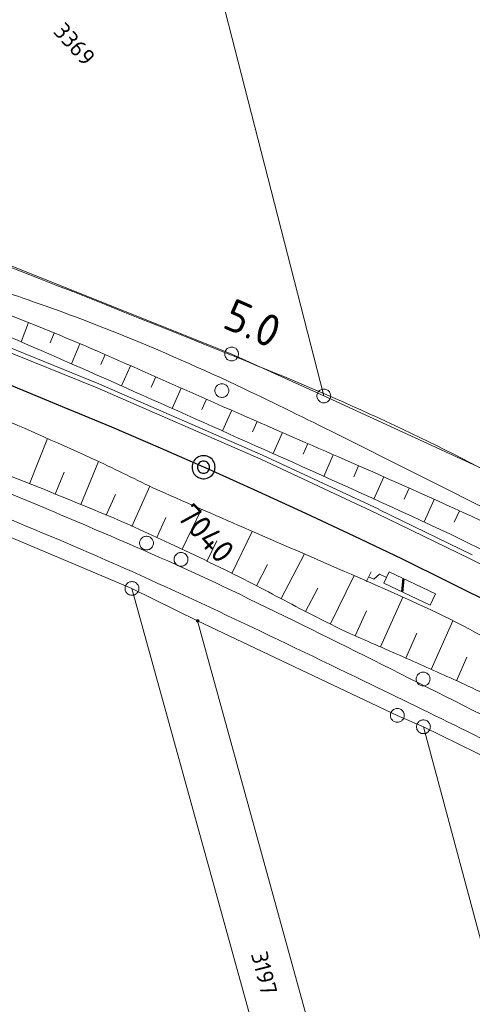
# Model space of a CAD drawing. Header units: metres. Extents: x 3425540 to 3446143, y 5432760 to 5444637.
# Tile 330 of 656: x 3440049 to 3440098, y 5439403 to 5439510. Entities that reach past the tile are written whole.
import ezdxf
from ezdxf.enums import TextEntityAlignment as Align

# ---------------------------------------------------------------- set-up
doc = ezdxf.new("R2010")
doc.units = ezdxf.units.M
for name, color, linetype, lineweight in [('B_Bestand', 9, 'Continuous', 18), ('B_Böschung', 9, 'Continuous', 18), ('B_Flurgrenzen', 9, 'Continuous', 18), ('B_Gleisachse', 9, 'Continuous', 25), ('B_Kilometrierung', 9, 'Continuous', 25), ('Bestand Kabeltröge', 9, 'Continuous', 18)]:
    doc.layers.add(name, color=color, linetype=linetype, lineweight=lineweight)
doc.styles.get("Standard").update_dxf_attribs({"font": 'isocpeur.ttf'})

msp = doc.modelspace()

# ---------------------------------------------------------------- linework, layer by layer
at = {"layer": 'B_Bestand'}
for p, q in [((3440087.3, 5439450.04), (3440086.79, 5439448.96)), ((3440087.59, 5439449.24), (3440088.21, 5439449.78)), ((3440087.04, 5439449.5), (3440087.59, 5439449.24)), ((3440090.73, 5439449.34), (3440090.61, 5439447.89)), ((3440090.8, 5439449.31), (3440090.67, 5439447.86)), ((3440090.89, 5439449.26), (3440090.74, 5439447.83))]:
    msp.add_line(p, q, dxfattribs=at)
msp.add_lwpolyline([(3440088.98, 5439449.41), (3440088.69, 5439448.8), (3440093.7, 5439446.43), (3440094.29, 5439447.66), (3440089.27, 5439450.03), (3440088.98, 5439449.41), (3440088.21, 5439449.78)], dxfattribs=at)
for points, knots in [([(3439984.38, 5439505.03), (3439994.41, 5439501.77), (3440004.44, 5439498.5), (3440014.46, 5439495.24), (3440034.35, 5439488.76), (3440053.75, 5439480.99), (3440073.17, 5439473.13), (3440083.17, 5439469.09), (3440093.03, 5439464.75), (3440102.47, 5439459.53), (3440107.86, 5439456.55), (3440113.03, 5439453.23), (3440118.4, 5439450.24), (3440124.47, 5439446.85), (3440130.59, 5439443.57), (3440136.65, 5439440.17), (3440142.87, 5439436.67), (3440149.04, 5439433.11), (3440155.18, 5439429.48), (3440160.39, 5439426.4), (3440165.59, 5439423.29), (3440170.56, 5439419.85), (3440177.04, 5439415.36), (3440183.52, 5439410.86), (3440190, 5439406.37)], [0, 0, 0, 0, 0.138052, 0.138052, 0.138052, 0.411795, 0.411795, 0.411795, 0.552765, 0.552765, 0.552765, 0.633258, 0.633258, 0.633258, 0.724238, 0.724238, 0.724238, 0.817563, 0.817563, 0.817563, 0.896745, 0.896745, 0.896745, 1, 1, 1, 1]), ([(3440104.14, 5439432.1), (3440098.94, 5439434.72), (3440093.74, 5439437.34), (3440088.54, 5439439.96), (3440083.4, 5439442.55), (3440078.24, 5439445.09), (3440073.06, 5439447.6), (3440068.47, 5439449.82), (3440063.81, 5439451.89), (3440059.12, 5439453.9), (3440052.63, 5439456.69), (3440046.12, 5439459.43), (3440039.54, 5439461.98), (3440033.71, 5439464.24), (3440027.89, 5439466.49), (3440022.06, 5439468.73), (3440015.31, 5439471.33), (3440008.56, 5439473.91), (3440001.81, 5439476.48), (3439997.03, 5439478.3), (3439992.26, 5439480.17), (3439987.36, 5439481.65), (3439982.6, 5439483.09), (3439977.85, 5439484.53), (3439973.09, 5439485.97), (3439968.44, 5439487.37), (3439963.78, 5439488.78), (3439959.13, 5439490.19)], [0, 0, 0, 0, 0.111625, 0.111625, 0.111625, 0.221982, 0.221982, 0.221982, 0.319759, 0.319759, 0.319759, 0.455136, 0.455136, 0.455136, 0.57489, 0.57489, 0.57489, 0.713422, 0.713422, 0.713422, 0.811504, 0.811504, 0.811504, 0.906785, 0.906785, 0.906785, 1, 1, 1, 1]), ([(3440419.6, 5439154.36), (3440417.98, 5439155.97), (3440416.37, 5439157.58), (3440414.75, 5439159.18), (3440411.14, 5439162.78), (3440408.17, 5439166.97), (3440405.23, 5439171.14), (3440401.88, 5439175.91), (3440398.54, 5439180.69), (3440395.28, 5439185.52), (3440391.43, 5439191.23), (3440387.64, 5439196.98), (3440383.77, 5439202.68), (3440378.89, 5439209.85), (3440373.99, 5439217.01), (3440368.97, 5439224.09), (3440365.39, 5439229.13), (3440361.76, 5439234.13), (3440358.13, 5439239.14), (3440354.71, 5439243.83), (3440351.28, 5439248.51), (3440347.84, 5439253.19), (3440343.11, 5439259.62), (3440338.26, 5439265.96), (3440333.37, 5439272.28), (3440329.91, 5439276.75), (3440326.32, 5439281.13), (3440322.53, 5439285.34), (3440319.37, 5439288.85), (3440316.14, 5439292.3), (3440312.91, 5439295.74), (3440309.02, 5439299.86), (3440305.15, 5439303.99), (3440301.18, 5439308.02), (3440295.26, 5439314.03), (3440289.18, 5439319.88), (3440282.96, 5439325.56), (3440278.43, 5439329.7), (3440273.88, 5439333.82), (3440269.35, 5439337.96), (3440264.59, 5439342.31), (3440259.84, 5439346.67), (3440255.08, 5439351.02), (3440250.53, 5439355.18), (3440245.91, 5439359.26), (3440241.25, 5439363.3), (3440234.22, 5439369.4), (3440226.94, 5439375.18), (3440219.62, 5439380.93), (3440213.7, 5439385.59), (3440207.74, 5439390.19), (3440201.59, 5439394.55), (3440196.41, 5439398.21), (3440191.07, 5439401.63), (3440185.88, 5439405.28), (3440182.4, 5439407.73), (3440178.96, 5439410.24), (3440175.48, 5439412.7), (3440172.12, 5439415.07), (3440168.74, 5439417.41), (3440165.3, 5439419.67), (3440158.26, 5439424.3), (3440151.03, 5439428.63), (3440143.69, 5439432.77), (3440136.81, 5439436.64), (3440129.92, 5439440.48), (3440123, 5439444.28), (3440116.78, 5439447.7), (3440110.58, 5439451.13), (3440104.31, 5439454.46), (3440097.48, 5439458.09), (3440090.54, 5439461.51), (3440083.62, 5439464.97), (3440080.26, 5439466.66), (3440076.88, 5439468.3), (3440073.49, 5439469.92), (3440069.02, 5439472.06), (3440064.47, 5439474.02), (3440059.88, 5439475.9), (3440056.45, 5439477.3), (3440052.97, 5439478.54), (3440049.48, 5439479.77), (3440047.51, 5439480.47), (3440045.42, 5439480.82), (3440043.51, 5439481.65), (3440041.43, 5439482.55), (3440039.38, 5439483.5), (3440037.31, 5439484.42), (3440035.47, 5439485.23), (3440033.67, 5439486.14), (3440031.78, 5439486.85), (3440030.01, 5439487.52), (3440028.24, 5439488.19), (3440026.46, 5439488.85)], [0, 0, 0, 0, 0.013012, 0.013012, 0.013012, 0.042058, 0.042058, 0.042058, 0.075323, 0.075323, 0.075323, 0.114595, 0.114595, 0.114595, 0.164078, 0.164078, 0.164078, 0.199344, 0.199344, 0.199344, 0.232461, 0.232461, 0.232461, 0.277994, 0.277994, 0.277994, 0.310266, 0.310266, 0.310266, 0.33721, 0.33721, 0.33721, 0.369499, 0.369499, 0.369499, 0.417582, 0.417582, 0.417582, 0.452577, 0.452577, 0.452577, 0.489358, 0.489358, 0.489358, 0.524523, 0.524523, 0.524523, 0.577581, 0.577581, 0.577581, 0.620538, 0.620538, 0.620538, 0.656713, 0.656713, 0.656713, 0.680996, 0.680996, 0.680996, 0.704452, 0.704452, 0.704452, 0.752501, 0.752501, 0.752501, 0.797512, 0.797512, 0.797512, 0.837988, 0.837988, 0.837988, 0.882109, 0.882109, 0.882109, 0.903543, 0.903543, 0.903543, 0.931802, 0.931802, 0.931802, 0.9529, 0.9529, 0.9529, 0.964809, 0.964809, 0.964809, 0.977708, 0.977708, 0.977708, 0.989199, 0.989199, 0.989199, 1, 1, 1, 1]), ([(3440380.35, 5439144.46), (3440380.46, 5439145.9), (3440380.57, 5439147.33), (3440380.68, 5439148.77), (3440380.85, 5439150.95), (3440380.43, 5439153.13), (3440380.13, 5439155.3), (3440379.8, 5439157.78), (3440379.39, 5439160.2), (3440378.69, 5439162.61), (3440377.81, 5439165.66), (3440376.65, 5439168.57), (3440375.15, 5439171.35), (3440372.47, 5439176.36), (3440369.71, 5439181.26), (3440366.74, 5439186.07), (3440363.12, 5439191.95), (3440359.58, 5439197.86), (3440355.68, 5439203.56), (3440351.55, 5439209.6), (3440347.27, 5439215.52), (3440343.11, 5439221.54), (3440340.01, 5439226.02), (3440337.04, 5439230.58), (3440333.93, 5439235.04), (3440331.16, 5439239.01), (3440328.07, 5439242.74), (3440324.96, 5439246.44), (3440321.57, 5439250.49), (3440317.81, 5439254.21), (3440314.45, 5439258.28), (3440311.31, 5439262.09), (3440308.46, 5439266.15), (3440305.29, 5439269.94), (3440301.44, 5439274.56), (3440297.54, 5439279.15), (3440293.56, 5439283.67), (3440290.39, 5439287.27), (3440287.18, 5439290.85), (3440283.94, 5439294.4), (3440280.42, 5439298.25), (3440276.85, 5439302.06), (3440273.21, 5439305.8), (3440269.47, 5439309.63), (3440265.67, 5439313.39), (3440261.81, 5439317.09), (3440258.23, 5439320.52), (3440254.65, 5439323.94), (3440251.02, 5439327.31), (3440247.08, 5439330.97), (3440243.13, 5439334.62), (3440239.18, 5439338.27), (3440235.25, 5439341.9), (3440231.31, 5439345.52), (3440227.34, 5439349.12), (3440223.2, 5439352.87), (3440218.84, 5439356.38), (3440214.29, 5439359.63), (3440210.97, 5439362), (3440207.65, 5439364.35), (3440204.33, 5439366.71), (3440200.58, 5439369.39), (3440196.84, 5439372.08), (3440193.08, 5439374.75), (3440185.23, 5439380.33), (3440176.76, 5439385.02), (3440168.74, 5439390.36), (3440164.38, 5439393.27), (3440160.18, 5439396.43), (3440155.8, 5439399.32), (3440146.73, 5439405.3), (3440137.46, 5439410.95), (3440128.07, 5439416.43), (3440121.77, 5439420.11), (3440115.42, 5439423.7), (3440108.93, 5439427.05), (3440101.52, 5439430.89), (3440094.05, 5439434.57), (3440086.54, 5439438.19), (3440076.64, 5439442.97), (3440066.76, 5439447.77), (3440056.67, 5439452.14), (3440047.78, 5439455.98), (3440038.79, 5439459.54), (3440029.78, 5439463.09), (3440022.78, 5439465.86), (3440015.76, 5439468.61), (3440008.7, 5439471.25), (3440003.03, 5439473.36), (3439997.31, 5439475.33), (3439991.56, 5439477.22), (3439985.28, 5439479.28), (3439979, 5439481.33), (3439972.64, 5439483.09), (3439967.75, 5439484.43), (3439962.87, 5439485.78), (3439957.98, 5439487.12)], [0, 0, 0, 0, 0.007668, 0.007668, 0.007668, 0.01927, 0.01927, 0.01927, 0.032453, 0.032453, 0.032453, 0.049155, 0.049155, 0.049155, 0.07917, 0.07917, 0.07917, 0.115807, 0.115807, 0.115807, 0.154658, 0.154658, 0.154658, 0.183571, 0.183571, 0.183571, 0.209246, 0.209246, 0.209246, 0.237279, 0.237279, 0.237279, 0.263537, 0.263537, 0.263537, 0.2955, 0.2955, 0.2955, 0.321029, 0.321029, 0.321029, 0.34875, 0.34875, 0.34875, 0.37715, 0.37715, 0.37715, 0.403478, 0.403478, 0.403478, 0.432037, 0.432037, 0.432037, 0.460464, 0.460464, 0.460464, 0.490143, 0.490143, 0.490143, 0.511779, 0.511779, 0.511779, 0.536261, 0.536261, 0.536261, 0.587454, 0.587454, 0.587454, 0.61533, 0.61533, 0.61533, 0.673017, 0.673017, 0.673017, 0.711776, 0.711776, 0.711776, 0.756068, 0.756068, 0.756068, 0.814435, 0.814435, 0.814435, 0.865838, 0.865838, 0.865838, 0.905858, 0.905858, 0.905858, 0.938012, 0.938012, 0.938012, 0.973079, 0.973079, 0.973079, 1, 1, 1, 1])]:
    msp.add_open_spline(points, degree=3, knots=knots, dxfattribs=at)
at = {"layer": 'B_Böschung'}
for p, q in [((3440050.16, 5439477.07), (3440049.36, 5439474.98)), ((3440052.94, 5439475.93), (3440052.5, 5439474.87)), ((3440055.71, 5439474.78), (3440054.81, 5439472.62)), ((3440058.47, 5439473.61), (3440057.99, 5439472.52)), ((3440061.22, 5439472.4), (3440060.25, 5439470.21)), ((3440063.96, 5439471.19), (3440063.47, 5439470.09)), ((3440066.7, 5439469.98), (3440065.73, 5439467.76)), ((3440069.45, 5439468.77), (3440068.96, 5439467.66)), ((3440072.2, 5439467.56), (3440071.21, 5439465.32)), ((3440074.94, 5439466.35), (3440074.45, 5439465.22)), ((3440077.69, 5439465.15), (3440076.69, 5439462.87)), ((3440050.28, 5439459.6), (3440052.22, 5439464.5)), ((3440080.44, 5439463.95), (3440079.94, 5439462.79)), ((3440083.19, 5439462.75), (3440082.17, 5439460.4)), ((3440055.84, 5439457.35), (3440057.74, 5439462.01)), ((3440085.94, 5439461.55), (3440085.42, 5439460.36)), ((3440053.06, 5439458.48), (3440054.03, 5439460.86)), ((3440088.68, 5439460.34), (3440087.62, 5439457.93)), ((3440058.6, 5439456.19), (3440059.59, 5439458.42)), ((3440061.35, 5439454.97), (3440063.3, 5439459.35)), ((3440091.43, 5439459.13), (3440090.89, 5439457.91)), ((3440094.16, 5439457.89), (3440093.05, 5439455.45)), ((3440066.81, 5439452.49), (3440068.91, 5439456.84)), ((3440096.89, 5439456.65), (3440096.33, 5439455.41)), ((3440064.09, 5439453.75), (3440065.06, 5439455.93)), ((3440072.2, 5439449.86), (3440074.43, 5439454.43)), ((3440069.5, 5439451.17), (3440070.59, 5439453.4)), ((3440077.55, 5439447.13), (3440080.07, 5439451.98)), ((3440074.89, 5439448.52), (3440076.09, 5439450.85)), ((3440082.89, 5439444.41), (3440085.47, 5439449.63)), ((3440080.2, 5439445.75), (3440081.52, 5439448.26)), ((3440088.34, 5439441.89), (3440090.73, 5439447.31)), ((3440085.59, 5439443.11), (3440086.8, 5439445.81)), ((3440093.82, 5439439.46), (3440096.17, 5439444.71)), ((3440091.08, 5439440.68), (3440092.26, 5439443.37)), ((3440096.56, 5439438.23), (3440097.7, 5439440.79))]:
    msp.add_line(p, q, dxfattribs=at)
for points, knots in [([(3439964.68, 5439504.9), (3439966.53, 5439504.42), (3439968.38, 5439503.95), (3439970.23, 5439503.48), (3439976.42, 5439501.9), (3439982.59, 5439500.23), (3439988.75, 5439498.54), (3439993.68, 5439497.19), (3439998.55, 5439495.68), (3440003.44, 5439494.2), (3440006.48, 5439493.28), (3440009.54, 5439492.4), (3440012.49, 5439491.23), (3440014.46, 5439490.45), (3440016.4, 5439489.62), (3440018.35, 5439488.8), (3440020.03, 5439488.09), (3440021.7, 5439487.36), (3440023.38, 5439486.66), (3440025.55, 5439485.76), (3440027.76, 5439484.91), (3440029.99, 5439484.15), (3440032.24, 5439483.39), (3440034.49, 5439482.64), (3440036.74, 5439481.89), (3440038.87, 5439481.17), (3440041, 5439480.47), (3440043.13, 5439479.75), (3440045.63, 5439478.91), (3440048.07, 5439477.92), (3440050.51, 5439476.94), (3440052.91, 5439475.97), (3440055.3, 5439475), (3440057.66, 5439473.97), (3440062.83, 5439471.71), (3440067.98, 5439469.4), (3440073.15, 5439467.14), (3440076.92, 5439465.48), (3440080.71, 5439463.84), (3440084.48, 5439462.19), (3440089.37, 5439460.05), (3440094.26, 5439457.91), (3440099.09, 5439455.64), (3440099.86, 5439455.28), (3440100.62, 5439454.89), (3440101.38, 5439454.5), (3440105.5, 5439452.4), (3440109.62, 5439450.29), (3440113.7, 5439448.11), (3440119.19, 5439445.18), (3440124.62, 5439442.13), (3440129.95, 5439438.92), (3440133.56, 5439436.75), (3440137.15, 5439434.56), (3440140.75, 5439432.38), (3440145.04, 5439429.77), (3440149.43, 5439427.31), (3440153.61, 5439424.54), (3440154.66, 5439423.84), (3440155.72, 5439423.14), (3440156.77, 5439422.45)], [0, 0, 0, 0, 0.027257, 0.027257, 0.027257, 0.118565, 0.118565, 0.118565, 0.191483, 0.191483, 0.191483, 0.236862, 0.236862, 0.236862, 0.267076, 0.267076, 0.267076, 0.293056, 0.293056, 0.293056, 0.326767, 0.326767, 0.326767, 0.36065, 0.36065, 0.36065, 0.392732, 0.392732, 0.392732, 0.430352, 0.430352, 0.430352, 0.467227, 0.467227, 0.467227, 0.547816, 0.547816, 0.547816, 0.606719, 0.606719, 0.606719, 0.682953, 0.682953, 0.682953, 0.695107, 0.695107, 0.695107, 0.761231, 0.761231, 0.761231, 0.850113, 0.850113, 0.850113, 0.910268, 0.910268, 0.910268, 0.981988, 0.981988, 0.981988, 1, 1, 1, 1]), ([(3439963.92, 5439502.85), (3439965.89, 5439502.37), (3439967.86, 5439501.89), (3439969.83, 5439501.41), (3439973.35, 5439500.56), (3439976.82, 5439499.54), (3439980.31, 5439498.55), (3439985.01, 5439497.2), (3439989.71, 5439495.82), (3439994.38, 5439494.36), (3440000.47, 5439492.46), (3440006.53, 5439490.47), (3440012.57, 5439488.43), (3440018.7, 5439486.36), (3440024.81, 5439484.21), (3440030.91, 5439482.03), (3440036.69, 5439479.97), (3440042.47, 5439477.92), (3440048.12, 5439475.52), (3440052.66, 5439473.58), (3440057.16, 5439471.59), (3440061.67, 5439469.58), (3440066.66, 5439467.35), (3440071.66, 5439465.12), (3440076.66, 5439462.88), (3440082.38, 5439460.32), (3440088.09, 5439457.75), (3440093.78, 5439455.12), (3440099.29, 5439452.57), (3440104.63, 5439449.68), (3440109.92, 5439446.71), (3440114.73, 5439444.01), (3440119.52, 5439441.29), (3440124.31, 5439438.56), (3440128.47, 5439436.19), (3440132.7, 5439433.92), (3440136.78, 5439431.41), (3440142.92, 5439427.62), (3440149.05, 5439423.84), (3440155.19, 5439420.06)], [0, 0, 0, 0, 0.029053, 0.029053, 0.029053, 0.080948, 0.080948, 0.080948, 0.151103, 0.151103, 0.151103, 0.242487, 0.242487, 0.242487, 0.335261, 0.335261, 0.335261, 0.423197, 0.423197, 0.423197, 0.493842, 0.493842, 0.493842, 0.572276, 0.572276, 0.572276, 0.662077, 0.662077, 0.662077, 0.749054, 0.749054, 0.749054, 0.828007, 0.828007, 0.828007, 0.896723, 0.896723, 0.896723, 1, 1, 1, 1]), ([(3439961.11, 5439495.38), (3439965.14, 5439494.28), (3439969.18, 5439493.17), (3439973.22, 5439492.06), (3439976.61, 5439491.14), (3439979.99, 5439490.2), (3439983.37, 5439489.27), (3439988.34, 5439487.89), (3439993.26, 5439486.34), (3439998.15, 5439484.7), (3440001.81, 5439483.47), (3440005.46, 5439482.23), (3440009.1, 5439480.94), (3440011.6, 5439480.05), (3440014.1, 5439479.16), (3440016.6, 5439478.27), (3440019.45, 5439477.26), (3440022.31, 5439476.26), (3440025.16, 5439475.25), (3440028.59, 5439474.04), (3440032.01, 5439472.8), (3440035.43, 5439471.54), (3440039.28, 5439470.11), (3440043.06, 5439468.49), (3440046.83, 5439466.86), (3440050.69, 5439465.2), (3440054.52, 5439463.5), (3440058.33, 5439461.74), (3440060.53, 5439460.73), (3440062.67, 5439459.58), (3440064.89, 5439458.6), (3440068.19, 5439457.15), (3440071.5, 5439455.71), (3440074.81, 5439454.27), (3440078.75, 5439452.55), (3440082.69, 5439450.84), (3440086.62, 5439449.13), (3440090.45, 5439447.46), (3440094.28, 5439445.78), (3440097.97, 5439443.82), (3440103.62, 5439440.83), (3440109.18, 5439437.71), (3440114.77, 5439434.61), (3440118.73, 5439432.41), (3440122.69, 5439430.22), (3440126.63, 5439427.99), (3440131.4, 5439425.3), (3440136.13, 5439422.55), (3440140.78, 5439419.66), (3440143.45, 5439418), (3440146.12, 5439416.33), (3440148.8, 5439414.67)], [0, 0, 0, 0, 0.061234, 0.061234, 0.061234, 0.112586, 0.112586, 0.112586, 0.187976, 0.187976, 0.187976, 0.244445, 0.244445, 0.244445, 0.283234, 0.283234, 0.283234, 0.32748, 0.32748, 0.32748, 0.380706, 0.380706, 0.380706, 0.440824, 0.440824, 0.440824, 0.502155, 0.502155, 0.502155, 0.537614, 0.537614, 0.537614, 0.590422, 0.590422, 0.590422, 0.653203, 0.653203, 0.653203, 0.714298, 0.714298, 0.714298, 0.807674, 0.807674, 0.807674, 0.873913, 0.873913, 0.873913, 0.953961, 0.953961, 0.953961, 1, 1, 1, 1]), ([(3439960.69, 5439493.9), (3439962.57, 5439493.37), (3439964.44, 5439492.84), (3439966.32, 5439492.31), (3439970.66, 5439491.09), (3439974.92, 5439489.58), (3439979.14, 5439488), (3439982.64, 5439486.69), (3439986.1, 5439485.32), (3439989.54, 5439483.91), (3439991.14, 5439483.26), (3439992.73, 5439482.59), (3439994.31, 5439481.91), (3439996.78, 5439480.83), (3439999.17, 5439479.56), (3440001.63, 5439478.47), (3440002.58, 5439478.06), (3440003.54, 5439477.65), (3440004.51, 5439477.3), (3440006.83, 5439476.46), (3440009.15, 5439475.63), (3440011.47, 5439474.8), (3440013.31, 5439474.15), (3440015.15, 5439473.51), (3440016.99, 5439472.84), (3440023.79, 5439470.36), (3440030.39, 5439467.39), (3440037.13, 5439464.76), (3440039.66, 5439463.77), (3440042.2, 5439462.8), (3440044.73, 5439461.81), (3440049.15, 5439460.08), (3440053.55, 5439458.3), (3440057.94, 5439456.49), (3440060.49, 5439455.43), (3440063, 5439454.29), (3440065.5, 5439453.12), (3440068.38, 5439451.77), (3440071.23, 5439450.39), (3440074.05, 5439448.96), (3440076.33, 5439447.8), (3440078.56, 5439446.57), (3440080.84, 5439445.42), (3440082.24, 5439444.7), (3440083.64, 5439443.98), (3440085.07, 5439443.33), (3440087.1, 5439442.42), (3440089.14, 5439441.55), (3440091.16, 5439440.65), (3440093.11, 5439439.78), (3440095.05, 5439438.92), (3440096.99, 5439438.04), (3440099.24, 5439437.01), (3440101.46, 5439435.92), (3440103.68, 5439434.82), (3440106.18, 5439433.58), (3440108.67, 5439432.33), (3440111.11, 5439430.98), (3440112.94, 5439429.96), (3440114.77, 5439428.94), (3440116.59, 5439427.91), (3440118.38, 5439426.91), (3440120.17, 5439425.89), (3440121.96, 5439424.89), (3440123.36, 5439424.1), (3440124.82, 5439423.44), (3440126.24, 5439422.69), (3440130.74, 5439420.29), (3440135.26, 5439417.91), (3440139.64, 5439415.29), (3440141.98, 5439413.89), (3440144.32, 5439412.49), (3440146.66, 5439411.09)], [0, 0, 0, 0, 0.0287, 0.0287, 0.0287, 0.09501, 0.09501, 0.09501, 0.149788, 0.149788, 0.149788, 0.17513, 0.17513, 0.17513, 0.214783, 0.214783, 0.214783, 0.23, 0.23, 0.23, 0.266243, 0.266243, 0.266243, 0.294978, 0.294978, 0.294978, 0.401333, 0.401333, 0.401333, 0.441312, 0.441312, 0.441312, 0.511135, 0.511135, 0.511135, 0.551722, 0.551722, 0.551722, 0.598321, 0.598321, 0.598321, 0.635843, 0.635843, 0.635843, 0.658979, 0.658979, 0.658979, 0.691602, 0.691602, 0.691602, 0.72289, 0.72289, 0.72289, 0.759295, 0.759295, 0.759295, 0.800296, 0.800296, 0.800296, 0.831093, 0.831093, 0.831093, 0.861309, 0.861309, 0.861309, 0.884862, 0.884862, 0.884862, 0.959941, 0.959941, 0.959941, 1, 1, 1, 1])]:
    msp.add_open_spline(points, degree=3, knots=knots, dxfattribs=at)
at = {"layer": 'B_Flurgrenzen'}
for p, q in [((3440082.18, 5439469.12), (3440064.19, 5439539.29)), ((3440048.3, 5439483.23), (3440072.19, 5439473.67)), ((3440072.19, 5439473.67), (3440082.18, 5439469.12)), ((3440082.18, 5439469.12), (3440103.04, 5439459.53)), ((3440030.72, 5439461.15), (3440061.38, 5439448.24)), ((3440061.38, 5439448.24), (3440068.5, 5439444.72)), ((3440081.38, 5439375.74), (3440061.38, 5439448.24)), ((3440068.5, 5439444.72), (3440090.15, 5439434.47)), ((3440088.44, 5439372.21), (3440068.5, 5439444.72)), ((3440090.15, 5439434.47), (3440092.98, 5439433.23)), ((3440092.98, 5439433.23), (3440119.97, 5439419.92)), ((3440113.54, 5439356.47), (3440092.98, 5439433.23))]:
    msp.add_line(p, q, dxfattribs=at)
for points in [[(3440072.94, 5439473.67), (3440072.93, 5439473.77), (3440072.91, 5439473.86), (3440072.88, 5439473.95), (3440072.84, 5439474.03), (3440072.79, 5439474.11), (3440072.73, 5439474.19), (3440072.67, 5439474.25), (3440072.59, 5439474.3), (3440072.51, 5439474.35), (3440072.42, 5439474.38), (3440072.33, 5439474.4), (3440072.23, 5439474.42), (3440072.14, 5439474.42), (3440072.05, 5439474.4), (3440071.96, 5439474.38), (3440071.87, 5439474.35), (3440071.79, 5439474.3), (3440071.71, 5439474.25), (3440071.64, 5439474.19), (3440071.59, 5439474.11), (3440071.53, 5439474.03), (3440071.49, 5439473.95), (3440071.46, 5439473.86), (3440071.44, 5439473.77), (3440071.44, 5439473.67), (3440071.44, 5439473.58), (3440071.46, 5439473.49), (3440071.49, 5439473.39), (3440071.53, 5439473.31), (3440071.59, 5439473.24), (3440071.64, 5439473.16), (3440071.71, 5439473.09), (3440071.79, 5439473.04), (3440071.87, 5439472.99), (3440071.96, 5439472.96), (3440072.05, 5439472.94), (3440072.14, 5439472.93), (3440072.23, 5439472.93), (3440072.33, 5439472.94), (3440072.42, 5439472.96), (3440072.51, 5439472.99), (3440072.59, 5439473.04), (3440072.67, 5439473.09), (3440072.73, 5439473.16), (3440072.79, 5439473.24), (3440072.84, 5439473.31), (3440072.88, 5439473.39), (3440072.91, 5439473.49), (3440072.93, 5439473.58), (3440072.94, 5439473.67)], [(3440071.88, 5439469.7), (3440071.87, 5439469.79), (3440071.85, 5439469.88), (3440071.82, 5439469.98), (3440071.78, 5439470.06), (3440071.73, 5439470.13), (3440071.67, 5439470.21), (3440071.6, 5439470.28), (3440071.53, 5439470.33), (3440071.44, 5439470.38), (3440071.36, 5439470.41), (3440071.27, 5439470.43), (3440071.17, 5439470.44), (3440071.08, 5439470.44), (3440070.98, 5439470.43), (3440070.9, 5439470.41), (3440070.81, 5439470.38), (3440070.72, 5439470.33), (3440070.65, 5439470.28), (3440070.58, 5439470.21), (3440070.52, 5439470.13), (3440070.47, 5439470.06), (3440070.43, 5439469.98), (3440070.4, 5439469.88), (3440070.38, 5439469.79), (3440070.38, 5439469.7), (3440070.38, 5439469.6), (3440070.4, 5439469.51), (3440070.43, 5439469.42), (3440070.47, 5439469.34), (3440070.52, 5439469.26), (3440070.58, 5439469.18), (3440070.65, 5439469.12), (3440070.72, 5439469.07), (3440070.81, 5439469.02), (3440070.9, 5439468.99), (3440070.98, 5439468.97), (3440071.08, 5439468.95), (3440071.17, 5439468.95), (3440071.27, 5439468.97), (3440071.36, 5439468.99), (3440071.44, 5439469.02), (3440071.53, 5439469.07), (3440071.6, 5439469.12), (3440071.67, 5439469.18), (3440071.73, 5439469.26), (3440071.78, 5439469.34), (3440071.82, 5439469.42), (3440071.85, 5439469.51), (3440071.87, 5439469.6), (3440071.88, 5439469.7)], [(3440082.93, 5439469.12), (3440082.92, 5439469.22), (3440082.9, 5439469.31), (3440082.87, 5439469.4), (3440082.83, 5439469.48), (3440082.78, 5439469.56), (3440082.72, 5439469.64), (3440082.65, 5439469.7), (3440082.58, 5439469.75), (3440082.5, 5439469.8), (3440082.41, 5439469.83), (3440082.32, 5439469.85), (3440082.22, 5439469.87), (3440082.13, 5439469.87), (3440082.03, 5439469.85), (3440081.95, 5439469.83), (3440081.86, 5439469.8), (3440081.77, 5439469.75), (3440081.7, 5439469.7), (3440081.63, 5439469.64), (3440081.57, 5439469.56), (3440081.52, 5439469.48), (3440081.48, 5439469.4), (3440081.45, 5439469.31), (3440081.43, 5439469.22), (3440081.43, 5439469.12), (3440081.43, 5439469.03), (3440081.45, 5439468.94), (3440081.48, 5439468.84), (3440081.52, 5439468.76), (3440081.57, 5439468.69), (3440081.63, 5439468.61), (3440081.7, 5439468.54), (3440081.77, 5439468.49), (3440081.86, 5439468.44), (3440081.95, 5439468.41), (3440082.03, 5439468.39), (3440082.13, 5439468.38), (3440082.22, 5439468.38), (3440082.32, 5439468.39), (3440082.41, 5439468.41), (3440082.5, 5439468.44), (3440082.58, 5439468.49), (3440082.65, 5439468.54), (3440082.72, 5439468.61), (3440082.78, 5439468.69), (3440082.83, 5439468.76), (3440082.87, 5439468.84), (3440082.9, 5439468.94), (3440082.92, 5439469.03), (3440082.93, 5439469.12)], [(3440063.71, 5439453.16), (3440063.7, 5439453.25), (3440063.68, 5439453.34), (3440063.65, 5439453.44), (3440063.61, 5439453.52), (3440063.56, 5439453.6), (3440063.5, 5439453.67), (3440063.43, 5439453.74), (3440063.36, 5439453.79), (3440063.28, 5439453.84), (3440063.19, 5439453.87), (3440063.1, 5439453.89), (3440063, 5439453.9), (3440062.91, 5439453.9), (3440062.81, 5439453.89), (3440062.73, 5439453.87), (3440062.64, 5439453.84), (3440062.55, 5439453.79), (3440062.48, 5439453.74), (3440062.41, 5439453.67), (3440062.35, 5439453.6), (3440062.3, 5439453.52), (3440062.26, 5439453.44), (3440062.23, 5439453.34), (3440062.21, 5439453.25), (3440062.21, 5439453.16), (3440062.21, 5439453.07), (3440062.23, 5439452.98), (3440062.26, 5439452.88), (3440062.3, 5439452.8), (3440062.35, 5439452.72), (3440062.41, 5439452.65), (3440062.48, 5439452.58), (3440062.55, 5439452.53), (3440062.64, 5439452.48), (3440062.73, 5439452.45), (3440062.81, 5439452.43), (3440062.91, 5439452.42), (3440063, 5439452.42), (3440063.1, 5439452.43), (3440063.19, 5439452.45), (3440063.28, 5439452.48), (3440063.36, 5439452.53), (3440063.43, 5439452.58), (3440063.5, 5439452.65), (3440063.56, 5439452.72), (3440063.61, 5439452.8), (3440063.65, 5439452.88), (3440063.68, 5439452.98), (3440063.7, 5439453.07), (3440063.71, 5439453.16)], [(3440067.45, 5439451.39), (3440067.44, 5439451.48), (3440067.42, 5439451.57), (3440067.4, 5439451.66), (3440067.35, 5439451.75), (3440067.3, 5439451.82), (3440067.24, 5439451.9), (3440067.18, 5439451.97), (3440067.1, 5439452.02), (3440067.02, 5439452.07), (3440066.93, 5439452.1), (3440066.84, 5439452.12), (3440066.75, 5439452.13), (3440066.65, 5439452.13), (3440066.56, 5439452.12), (3440066.47, 5439452.1), (3440066.38, 5439452.07), (3440066.3, 5439452.02), (3440066.22, 5439451.97), (3440066.16, 5439451.9), (3440066.1, 5439451.82), (3440066.04, 5439451.75), (3440066, 5439451.66), (3440065.97, 5439451.57), (3440065.95, 5439451.48), (3440065.95, 5439451.39), (3440065.95, 5439451.29), (3440065.97, 5439451.2), (3440066, 5439451.11), (3440066.04, 5439451.03), (3440066.1, 5439450.95), (3440066.16, 5439450.87), (3440066.22, 5439450.81), (3440066.3, 5439450.75), (3440066.38, 5439450.71), (3440066.47, 5439450.68), (3440066.56, 5439450.65), (3440066.65, 5439450.64), (3440066.75, 5439450.64), (3440066.84, 5439450.65), (3440066.93, 5439450.68), (3440067.02, 5439450.71), (3440067.1, 5439450.75), (3440067.18, 5439450.81), (3440067.24, 5439450.87), (3440067.3, 5439450.95), (3440067.35, 5439451.03), (3440067.4, 5439451.11), (3440067.42, 5439451.2), (3440067.44, 5439451.29), (3440067.45, 5439451.39)], [(3440067.2, 5439450.83), (3440067.27, 5439450.9), (3440067.32, 5439450.97), (3440067.37, 5439451.06), (3440067.41, 5439451.14), (3440067.43, 5439451.23), (3440067.44, 5439451.33), (3440067.45, 5439451.42), (3440067.44, 5439451.51), (3440067.42, 5439451.61), (3440067.38, 5439451.69), (3440067.34, 5439451.77), (3440067.28, 5439451.85), (3440067.22, 5439451.92), (3440067.15, 5439451.98), (3440067.07, 5439452.03), (3440066.99, 5439452.08), (3440066.9, 5439452.11), (3440066.81, 5439452.13), (3440066.71, 5439452.13), (3440066.62, 5439452.13), (3440066.53, 5439452.11), (3440066.44, 5439452.09), (3440066.35, 5439452.05), (3440066.27, 5439452), (3440066.2, 5439451.94), (3440066.13, 5439451.87), (3440066.08, 5439451.8), (3440066.03, 5439451.72), (3440065.99, 5439451.63), (3440065.97, 5439451.54), (3440065.95, 5439451.44), (3440065.95, 5439451.35), (3440065.96, 5439451.26), (3440065.98, 5439451.17), (3440066.02, 5439451.08), (3440066.06, 5439451), (3440066.12, 5439450.92), (3440066.18, 5439450.85), (3440066.25, 5439450.79), (3440066.33, 5439450.74), (3440066.41, 5439450.69), (3440066.5, 5439450.66), (3440066.59, 5439450.64), (3440066.68, 5439450.64), (3440066.78, 5439450.65), (3440066.87, 5439450.66), (3440066.96, 5439450.68), (3440067.05, 5439450.73), (3440067.13, 5439450.77), (3440067.2, 5439450.83)], [(3440062.13, 5439448.24), (3440062.12, 5439448.33), (3440062.11, 5439448.42), (3440062.08, 5439448.52), (3440062.04, 5439448.6), (3440061.98, 5439448.68), (3440061.92, 5439448.75), (3440061.86, 5439448.82), (3440061.78, 5439448.87), (3440061.7, 5439448.92), (3440061.61, 5439448.95), (3440061.52, 5439448.97), (3440061.43, 5439448.98), (3440061.33, 5439448.98), (3440061.24, 5439448.97), (3440061.15, 5439448.95), (3440061.06, 5439448.92), (3440060.98, 5439448.87), (3440060.9, 5439448.82), (3440060.84, 5439448.75), (3440060.78, 5439448.68), (3440060.72, 5439448.6), (3440060.68, 5439448.52), (3440060.65, 5439448.42), (3440060.64, 5439448.33), (3440060.63, 5439448.24), (3440060.64, 5439448.15), (3440060.65, 5439448.06), (3440060.68, 5439447.96), (3440060.72, 5439447.88), (3440060.78, 5439447.8), (3440060.84, 5439447.73), (3440060.9, 5439447.66), (3440060.98, 5439447.61), (3440061.06, 5439447.56), (3440061.15, 5439447.53), (3440061.24, 5439447.51), (3440061.33, 5439447.5), (3440061.43, 5439447.5), (3440061.52, 5439447.51), (3440061.61, 5439447.53), (3440061.7, 5439447.56), (3440061.78, 5439447.61), (3440061.86, 5439447.66), (3440061.92, 5439447.73), (3440061.98, 5439447.8), (3440062.04, 5439447.88), (3440062.08, 5439447.96), (3440062.11, 5439448.06), (3440062.12, 5439448.15), (3440062.13, 5439448.24)], [(3440068.63, 5439444.72), (3440068.63, 5439444.74), (3440068.62, 5439444.75), (3440068.62, 5439444.77), (3440068.61, 5439444.78), (3440068.6, 5439444.8), (3440068.59, 5439444.81), (3440068.58, 5439444.82), (3440068.57, 5439444.83), (3440068.55, 5439444.84), (3440068.54, 5439444.84), (3440068.53, 5439444.85), (3440068.51, 5439444.85), (3440068.49, 5439444.85), (3440068.48, 5439444.85), (3440068.46, 5439444.84), (3440068.45, 5439444.84), (3440068.43, 5439444.83), (3440068.42, 5439444.82), (3440068.41, 5439444.81), (3440068.4, 5439444.8), (3440068.39, 5439444.78), (3440068.39, 5439444.77), (3440068.38, 5439444.75), (3440068.38, 5439444.74), (3440068.38, 5439444.72), (3440068.38, 5439444.71), (3440068.38, 5439444.69), (3440068.39, 5439444.68), (3440068.39, 5439444.66), (3440068.4, 5439444.65), (3440068.41, 5439444.64), (3440068.42, 5439444.63), (3440068.43, 5439444.62), (3440068.45, 5439444.61), (3440068.46, 5439444.6), (3440068.48, 5439444.6), (3440068.49, 5439444.6), (3440068.51, 5439444.6), (3440068.53, 5439444.6), (3440068.54, 5439444.6), (3440068.55, 5439444.61), (3440068.57, 5439444.62), (3440068.58, 5439444.63), (3440068.59, 5439444.64), (3440068.6, 5439444.65), (3440068.61, 5439444.66), (3440068.62, 5439444.68), (3440068.62, 5439444.69), (3440068.63, 5439444.71), (3440068.63, 5439444.72)], [(3440068.6, 5439444.72), (3440068.6, 5439444.74), (3440068.6, 5439444.75), (3440068.59, 5439444.76), (3440068.59, 5439444.78), (3440068.58, 5439444.79), (3440068.57, 5439444.8), (3440068.56, 5439444.81), (3440068.55, 5439444.81), (3440068.53, 5439444.82), (3440068.52, 5439444.82), (3440068.51, 5439444.82), (3440068.49, 5439444.82), (3440068.48, 5439444.82), (3440068.46, 5439444.82), (3440068.45, 5439444.81), (3440068.44, 5439444.8), (3440068.43, 5439444.79), (3440068.42, 5439444.78), (3440068.41, 5439444.77), (3440068.41, 5439444.76), (3440068.4, 5439444.74), (3440068.4, 5439444.73), (3440068.4, 5439444.72), (3440068.4, 5439444.7), (3440068.41, 5439444.69), (3440068.41, 5439444.68), (3440068.42, 5439444.66), (3440068.43, 5439444.65), (3440068.44, 5439444.64), (3440068.45, 5439444.64), (3440068.46, 5439444.63), (3440068.48, 5439444.63), (3440068.49, 5439444.62), (3440068.51, 5439444.62), (3440068.52, 5439444.62), (3440068.53, 5439444.63), (3440068.55, 5439444.63), (3440068.56, 5439444.64), (3440068.57, 5439444.65), (3440068.58, 5439444.66), (3440068.59, 5439444.67), (3440068.59, 5439444.68), (3440068.6, 5439444.69), (3440068.6, 5439444.71), (3440068.6, 5439444.72)], [(3440068.58, 5439444.72), (3440068.58, 5439444.73), (3440068.57, 5439444.75), (3440068.57, 5439444.76), (3440068.56, 5439444.77), (3440068.55, 5439444.78), (3440068.54, 5439444.78), (3440068.53, 5439444.79), (3440068.52, 5439444.8), (3440068.51, 5439444.8), (3440068.5, 5439444.8), (3440068.49, 5439444.8), (3440068.47, 5439444.79), (3440068.46, 5439444.79), (3440068.45, 5439444.78), (3440068.44, 5439444.77), (3440068.44, 5439444.76), (3440068.43, 5439444.75), (3440068.43, 5439444.74), (3440068.43, 5439444.73), (3440068.43, 5439444.72), (3440068.43, 5439444.7), (3440068.43, 5439444.69), (3440068.44, 5439444.68), (3440068.44, 5439444.67), (3440068.45, 5439444.66), (3440068.46, 5439444.66), (3440068.47, 5439444.65), (3440068.49, 5439444.65), (3440068.5, 5439444.65), (3440068.51, 5439444.65), (3440068.52, 5439444.65), (3440068.53, 5439444.65), (3440068.54, 5439444.66), (3440068.55, 5439444.67), (3440068.56, 5439444.68), (3440068.57, 5439444.69), (3440068.57, 5439444.7), (3440068.58, 5439444.71), (3440068.58, 5439444.72)], [(3440068.55, 5439444.72), (3440068.55, 5439444.73), (3440068.55, 5439444.74), (3440068.54, 5439444.75), (3440068.54, 5439444.76), (3440068.53, 5439444.76), (3440068.52, 5439444.77), (3440068.51, 5439444.77), (3440068.5, 5439444.77), (3440068.49, 5439444.77), (3440068.48, 5439444.77), (3440068.47, 5439444.76), (3440068.47, 5439444.76), (3440068.46, 5439444.75), (3440068.45, 5439444.74), (3440068.45, 5439444.73), (3440068.45, 5439444.72), (3440068.45, 5439444.71), (3440068.45, 5439444.7), (3440068.46, 5439444.69), (3440068.47, 5439444.69), (3440068.47, 5439444.68), (3440068.48, 5439444.68), (3440068.49, 5439444.67), (3440068.5, 5439444.67), (3440068.51, 5439444.67), (3440068.52, 5439444.68), (3440068.53, 5439444.68), (3440068.54, 5439444.69), (3440068.54, 5439444.69), (3440068.55, 5439444.7), (3440068.55, 5439444.71), (3440068.55, 5439444.72)], [(3440068.53, 5439444.72), (3440068.53, 5439444.73), (3440068.52, 5439444.74), (3440068.52, 5439444.74), (3440068.51, 5439444.75), (3440068.51, 5439444.75), (3440068.5, 5439444.75), (3440068.49, 5439444.75), (3440068.49, 5439444.74), (3440068.48, 5439444.74), (3440068.48, 5439444.73), (3440068.47, 5439444.73), (3440068.47, 5439444.72), (3440068.48, 5439444.71), (3440068.48, 5439444.71), (3440068.49, 5439444.7), (3440068.49, 5439444.7), (3440068.5, 5439444.7), (3440068.51, 5439444.7), (3440068.51, 5439444.7), (3440068.52, 5439444.7), (3440068.52, 5439444.71), (3440068.53, 5439444.72), (3440068.53, 5439444.72)], [(3440093.7, 5439438.41), (3440093.69, 5439438.51), (3440093.67, 5439438.6), (3440093.64, 5439438.69), (3440093.6, 5439438.77), (3440093.55, 5439438.85), (3440093.49, 5439438.93), (3440093.42, 5439438.99), (3440093.35, 5439439.04), (3440093.26, 5439439.09), (3440093.18, 5439439.12), (3440093.09, 5439439.14), (3440092.99, 5439439.16), (3440092.9, 5439439.16), (3440092.8, 5439439.14), (3440092.72, 5439439.12), (3440092.63, 5439439.09), (3440092.54, 5439439.04), (3440092.47, 5439438.99), (3440092.4, 5439438.93), (3440092.34, 5439438.85), (3440092.29, 5439438.77), (3440092.25, 5439438.69), (3440092.22, 5439438.6), (3440092.2, 5439438.51), (3440092.2, 5439438.41), (3440092.2, 5439438.32), (3440092.22, 5439438.23), (3440092.25, 5439438.13), (3440092.29, 5439438.05), (3440092.34, 5439437.98), (3440092.4, 5439437.9), (3440092.47, 5439437.83), (3440092.54, 5439437.78), (3440092.63, 5439437.73), (3440092.72, 5439437.7), (3440092.8, 5439437.68), (3440092.9, 5439437.67), (3440092.99, 5439437.67), (3440093.09, 5439437.68), (3440093.18, 5439437.7), (3440093.26, 5439437.73), (3440093.35, 5439437.78), (3440093.42, 5439437.83), (3440093.49, 5439437.9), (3440093.55, 5439437.98), (3440093.6, 5439438.05), (3440093.64, 5439438.13), (3440093.67, 5439438.23), (3440093.69, 5439438.32), (3440093.7, 5439438.41)], [(3440090.9, 5439434.47), (3440090.89, 5439434.56), (3440090.88, 5439434.65), (3440090.85, 5439434.75), (3440090.81, 5439434.83), (3440090.75, 5439434.91), (3440090.69, 5439434.98), (3440090.63, 5439435.05), (3440090.55, 5439435.1), (3440090.47, 5439435.15), (3440090.38, 5439435.18), (3440090.29, 5439435.2), (3440090.2, 5439435.21), (3440090.1, 5439435.21), (3440090.01, 5439435.2), (3440089.92, 5439435.18), (3440089.83, 5439435.15), (3440089.75, 5439435.1), (3440089.67, 5439435.05), (3440089.61, 5439434.98), (3440089.55, 5439434.91), (3440089.49, 5439434.83), (3440089.45, 5439434.75), (3440089.42, 5439434.65), (3440089.41, 5439434.56), (3440089.4, 5439434.47), (3440089.41, 5439434.38), (3440089.42, 5439434.29), (3440089.45, 5439434.19), (3440089.49, 5439434.11), (3440089.55, 5439434.03), (3440089.61, 5439433.96), (3440089.67, 5439433.89), (3440089.75, 5439433.84), (3440089.83, 5439433.79), (3440089.92, 5439433.76), (3440090.01, 5439433.74), (3440090.1, 5439433.73), (3440090.2, 5439433.73), (3440090.29, 5439433.74), (3440090.38, 5439433.76), (3440090.47, 5439433.79), (3440090.55, 5439433.84), (3440090.63, 5439433.89), (3440090.69, 5439433.96), (3440090.75, 5439434.03), (3440090.81, 5439434.11), (3440090.85, 5439434.19), (3440090.88, 5439434.29), (3440090.89, 5439434.38), (3440090.9, 5439434.47)], [(3440093.73, 5439433.23), (3440093.72, 5439433.33), (3440093.7, 5439433.42), (3440093.67, 5439433.51), (3440093.63, 5439433.59), (3440093.58, 5439433.67), (3440093.52, 5439433.75), (3440093.46, 5439433.81), (3440093.38, 5439433.86), (3440093.3, 5439433.91), (3440093.21, 5439433.94), (3440093.12, 5439433.96), (3440093.02, 5439433.98), (3440092.93, 5439433.98), (3440092.84, 5439433.96), (3440092.75, 5439433.94), (3440092.66, 5439433.91), (3440092.58, 5439433.86), (3440092.5, 5439433.81), (3440092.43, 5439433.75), (3440092.38, 5439433.67), (3440092.32, 5439433.59), (3440092.28, 5439433.51), (3440092.25, 5439433.42), (3440092.23, 5439433.33), (3440092.23, 5439433.23), (3440092.23, 5439433.14), (3440092.25, 5439433.05), (3440092.28, 5439432.95), (3440092.32, 5439432.87), (3440092.38, 5439432.8), (3440092.43, 5439432.72), (3440092.5, 5439432.65), (3440092.58, 5439432.6), (3440092.66, 5439432.55), (3440092.75, 5439432.52), (3440092.84, 5439432.5), (3440092.93, 5439432.49), (3440093.02, 5439432.49), (3440093.12, 5439432.5), (3440093.21, 5439432.52), (3440093.3, 5439432.55), (3440093.38, 5439432.6), (3440093.46, 5439432.65), (3440093.52, 5439432.72), (3440093.58, 5439432.8), (3440093.63, 5439432.87), (3440093.67, 5439432.95), (3440093.7, 5439433.05), (3440093.72, 5439433.14), (3440093.73, 5439433.23)]]:
    msp.add_lwpolyline(points, dxfattribs=at)
at = {"layer": 'B_Gleisachse'}
msp.add_arc((3439787.27, 5438825.02), 696.01, 29.2296, 90.55798, dxfattribs=at)
at = {"layer": 'B_Kilometrierung'}
for points in [[(3440070.39, 5439461.39), (3440070.38, 5439461.55), (3440070.36, 5439461.71), (3440070.31, 5439461.85), (3440070.24, 5439461.99), (3440070.16, 5439462.13), (3440070.06, 5439462.25), (3440069.94, 5439462.36), (3440069.81, 5439462.44), (3440069.68, 5439462.52), (3440069.53, 5439462.58), (3440069.38, 5439462.62), (3440069.22, 5439462.64), (3440069.07, 5439462.64), (3440068.91, 5439462.62), (3440068.76, 5439462.58), (3440068.61, 5439462.52), (3440068.48, 5439462.44), (3440068.35, 5439462.36), (3440068.23, 5439462.25), (3440068.13, 5439462.13), (3440068.05, 5439461.99), (3440067.98, 5439461.85), (3440067.93, 5439461.71), (3440067.9, 5439461.55), (3440067.89, 5439461.39), (3440067.9, 5439461.23), (3440067.93, 5439461.08), (3440067.98, 5439460.93), (3440068.05, 5439460.79), (3440068.13, 5439460.65), (3440068.23, 5439460.53), (3440068.35, 5439460.43), (3440068.48, 5439460.34), (3440068.61, 5439460.26), (3440068.76, 5439460.2), (3440068.91, 5439460.16), (3440069.07, 5439460.14), (3440069.22, 5439460.14), (3440069.38, 5439460.16), (3440069.53, 5439460.2), (3440069.68, 5439460.26), (3440069.81, 5439460.34), (3440069.94, 5439460.43), (3440070.06, 5439460.53), (3440070.16, 5439460.65), (3440070.24, 5439460.79), (3440070.31, 5439460.93), (3440070.36, 5439461.08), (3440070.38, 5439461.23), (3440070.39, 5439461.39)], [(3440069.8, 5439461.39), (3440069.79, 5439461.51), (3440069.76, 5439461.62), (3440069.72, 5439461.72), (3440069.65, 5439461.81), (3440069.57, 5439461.89), (3440069.48, 5439461.96), (3440069.37, 5439462.01), (3440069.26, 5439462.04), (3440069.14, 5439462.05), (3440069.03, 5439462.04), (3440068.92, 5439462.01), (3440068.82, 5439461.96), (3440068.72, 5439461.89), (3440068.64, 5439461.81), (3440068.57, 5439461.73), (3440068.52, 5439461.62), (3440068.49, 5439461.51), (3440068.49, 5439461.39), (3440068.49, 5439461.27), (3440068.52, 5439461.16), (3440068.57, 5439461.07), (3440068.64, 5439460.97), (3440068.72, 5439460.89), (3440068.81, 5439460.82), (3440068.92, 5439460.77), (3440069.03, 5439460.74), (3440069.14, 5439460.73), (3440069.26, 5439460.74), (3440069.37, 5439460.77), (3440069.47, 5439460.82), (3440069.57, 5439460.89), (3440069.65, 5439460.97), (3440069.72, 5439461.06), (3440069.76, 5439461.16), (3440069.79, 5439461.27), (3440069.8, 5439461.39)]]:
    msp.add_lwpolyline(points, dxfattribs=at)
at = {"layer": 'Bestand Kabeltröge'}
for p, q in [((3440039.97, 5439477.67), (3440057.79, 5439470.45)), ((3440039.78, 5439477.2), (3440057.6, 5439469.99)), ((3440057.8, 5439470.45), (3440075.54, 5439462.71)), ((3440057.6, 5439469.99), (3440075.34, 5439462.26)), ((3440075.55, 5439462.71), (3440088.15, 5439456.83)), ((3440075.34, 5439462.26), (3440087.93, 5439456.37)), ((3440087.93, 5439456.37), (3440098.06, 5439451.44)), ((3440088.15, 5439456.82), (3440098.28, 5439451.89)), ((3440098.05, 5439451.45), (3440110.57, 5439445.13))]:
    msp.add_line(p, q, dxfattribs=at)

# ---------------------------------------------------------------- texts
at = {"layer": 'B_Bestand'}
msp.add_text('7040', height=2.5, rotation=312.21, dxfattribs=at).set_placement((3440066.11, 5439455.99))
at = {"layer": 'B_Flurgrenzen'}
for s, rotation, p in [('3369', 312.21, (3440055.15, 5439507.29)), ('3197', 284.2127, (3440075.72, 5439406.51))]:
    msp.add_text(s, height=1.8, rotation=rotation, dxfattribs=at).set_placement(p, align=Align.MIDDLE)
at = {"layer": 'B_Kilometrierung'}
msp.add_text('5.0', height=3.499, rotation=336.2933, dxfattribs=at).set_placement((3440074.47, 5439477), align=Align.MIDDLE)

doc.saveas('drawing.dxf')
